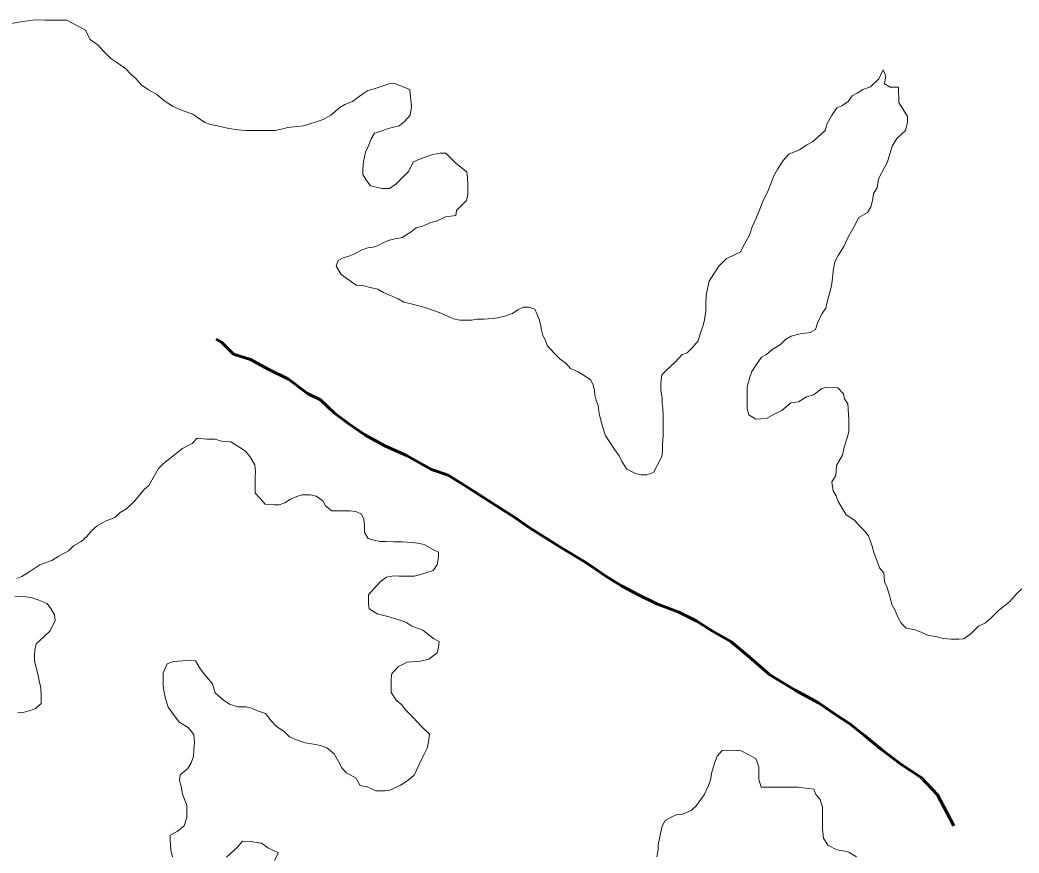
# Model space of a CAD drawing. Extents: x 553962 to 842807, y 8883888 to 9032388.
# Drawn here: x 624059 to 628002, y 8940223 to 8943512 of the extents above; entities that cross this region are included whole.
import ezdxf

# ---------------------------------------------------------------- set-up
doc = ezdxf.new("R2010")
doc.units = 0
doc.header["$LTSCALE"] = 200
doc.linetypes.add('LONG_DASH_SHORT_DASH', pattern=[9.9, 6, -1.2, 1.5, -1.2])
doc.layers.add('25', color=7, linetype='Continuous', lineweight=13)
doc.layers.add('7', color=7, linetype='Continuous', lineweight=90)

msp = doc.modelspace()

# ---------------------------------------------------------------- linework, layer by layer
at = {"layer": '25'}
for points in [[(625597.2, 8943236.9), (625534.8, 8943262.3), (625514.8, 8943260), (625492.2, 8943252.6), (625457.1, 8943240.3), (625432.1, 8943233), (625412, 8943220.6), (625391.8, 8943205.7), (625371.7, 8943190.8), (625341.6, 8943178.5), (625321.5, 8943166.1), (625286.3, 8943136.3), (625256.1, 8943119), (625223.5, 8943109.2), (625178.4, 8943094.4), (625115.8, 8943087.3), (625095.8, 8943082.5), (625065.7, 8943075.2), (625030.7, 8943075.4), (625000.7, 8943075.6), (624970.7, 8943075.8), (624950.7, 8943075.9), (624918.2, 8943078.6), (624883.2, 8943083.9), (624850.7, 8943091.6), (624810.8, 8943099.4), (624788.3, 8943107), (624741.1, 8943139.9), (624703.6, 8943152.7), (624663.8, 8943170.4), (624631.4, 8943190.7), (624599.1, 8943218.4), (624566.7, 8943236.2), (624536.8, 8943256.4), (624517, 8943279.1), (624494.7, 8943299.2), (624477.3, 8943319.4), (624445, 8943342.1), (624417.6, 8943359.8), (624385.3, 8943392.6), (624368, 8943412.7), (624335.6, 8943435.5), (624315.9, 8943473.2), (624281, 8943490.9), (624243.7, 8943511.2), (624206.1, 8943511.5), (624158.6, 8943511.8), (624118.6, 8943512), (624098.6, 8943509.7), (624061, 8943504.9), (624026, 8943497.6)], [(627527.6, 8943186.6), (627525.6, 8943246.7), (627493.1, 8943246.9), (627470.7, 8943259.5), (627475.9, 8943292), (627466.1, 8943314.6), (627448.3, 8943279.7), (627415.6, 8943247.4), (627385.5, 8943237.6), (627362.8, 8943222.7), (627342.8, 8943212.8), (627327.6, 8943190.4), (627302.4, 8943173), (627282.4, 8943165.6), (627262.1, 8943133.2), (627244.4, 8943103.3), (627236.7, 8943075.8), (627206.4, 8943048.5), (627186.3, 8943031.1), (627163.7, 8943018.7), (627136, 8942998.9), (627093.4, 8942981.6), (627070.7, 8942956.7), (627050.4, 8942924.3), (627032.7, 8942894.4), (627025, 8942871.9), (627009.7, 8942832), (626992, 8942799.6), (626979.2, 8942764.6), (626963.9, 8942729.6), (626948.6, 8942694.7), (626938.4, 8942662.2), (626918.1, 8942627.3), (626902.9, 8942597.3), (626867.7, 8942580.1), (626847.7, 8942570.2), (626817.4, 8942540.3), (626797.2, 8942510.4), (626779.4, 8942480.5), (626771.7, 8942450.5), (626766.5, 8942425.5), (626766.3, 8942395.5), (626766, 8942362.9), (626760.8, 8942327.9), (626755.6, 8942305.4), (626742.8, 8942272.9), (626735.1, 8942245.5), (626712.4, 8942218.1), (626692.2, 8942198.2), (626672.2, 8942190.8), (626644.5, 8942160.9), (626611.7, 8942131.1), (626591.6, 8942111.2), (626588.9, 8942091.2), (626588.7, 8942071.2), (626588.6, 8942051.2), (626593.3, 8942018.6), (626593.2, 8941998.6), (626595.5, 8941978.5), (626597.8, 8941948.4), (626597.6, 8941925.9), (626597.4, 8941893.4), (626597.2, 8941868.3), (626594.5, 8941838.3), (626594.2, 8941808.3), (626591.6, 8941788.3), (626573.8, 8941753.3), (626558.6, 8941725.9), (626531, 8941716.1), (626511, 8941716.2), (626488.5, 8941721.3), (626453.7, 8941739.1), (626433.9, 8941769.3), (626424, 8941791.9), (626406.7, 8941814.5), (626384.5, 8941849.7), (626369.6, 8941869.8), (626359.9, 8941902.5), (626350.1, 8941937.6), (626345.3, 8941957.6), (626340.5, 8941990.2), (626333.2, 8942010.3), (626328.3, 8942030.3), (626326, 8942050.4), (626321.1, 8942070.4), (626311.3, 8942090.6), (626288.9, 8942105.7), (626261.5, 8942123.4), (626231.6, 8942136.1), (626214.2, 8942156.3), (626189.3, 8942174), (626167, 8942196.7), (626139.7, 8942226.9), (626132.4, 8942246.9), (626122.5, 8942267), (626117.7, 8942287.1), (626112.8, 8942309.7), (626108, 8942329.7), (626100.6, 8942349.8), (626090.8, 8942369.9), (626068.3, 8942377.6)], [(626068.3, 8942377.6), (626045.8, 8942377.7), (626023.2, 8942367.8), (626003.1, 8942352.9), (625973, 8942343.1), (625943, 8942335.8), (625922.9, 8942333.4), (625890.4, 8942331.2), (625862.9, 8942331.3), (625842.8, 8942326.5), (625815.3, 8942326.7), (625795.3, 8942326.8), (625770.4, 8942332), (625740.5, 8942344.7), (625713, 8942357.4), (625683.1, 8942367.6), (625660.6, 8942375.2), (625633.2, 8942382.9), (625598.2, 8942393.2), (625573.3, 8942398.3), (625550.9, 8942411), (625521, 8942423.7), (625493.5, 8942436.4), (625471.1, 8942449.1), (625446.2, 8942454.3), (625416.2, 8942462), (625386.2, 8942464.7), (625358.8, 8942484.9), (625326.5, 8942507.6), (625306.7, 8942540.3), (625314.4, 8942562.8), (625334.5, 8942572.7), (625357.1, 8942580), (625377.1, 8942587.4), (625409.8, 8942604.7), (625432.3, 8942612.1), (625452.4, 8942614.5), (625472.4, 8942621.8), (625492.5, 8942631.7), (625512.6, 8942641.6), (625532.7, 8942646.5), (625567.7, 8942653.8), (625602.9, 8942676.1), (625623, 8942690.9), (625648.1, 8942698.3), (625680.7, 8942713.1), (625703.3, 8942717.9), (625738.4, 8942735.2), (625778.5, 8942740), (625781.1, 8942760), (625801.3, 8942779.9), (625821.4, 8942799.8), (625826.6, 8942822.3), (625826.9, 8942859.8), (625824.6, 8942889.9), (625822.3, 8942912.4), (625799.9, 8942930.1), (625777.6, 8942947.8), (625740.3, 8942985.6), (625717.8, 8942985.7), (625687.8, 8942980.9), (625665.2, 8942973.6), (625632.6, 8942961.2), (625612.5, 8942951.4), (625592.2, 8942914), (625564.5, 8942886.6), (625541.8, 8942864.2), (625516.7, 8942846.9), (625489.2, 8942847.1), (625464.2, 8942852.2), (625441.7, 8942857.4), (625424.4, 8942882.5), (625412, 8942902.6), (625412.2, 8942922.7), (625414.9, 8942952.7), (625422.7, 8942990.2), (625432.9, 8943012.7), (625445.6, 8943042.6), (625458.3, 8943065.1), (625488.4, 8943074.9), (625508.5, 8943082.2), (625528.5, 8943087.1), (625556.1, 8943094.4), (625576.2, 8943111.8), (625598.9, 8943136.7), (625604.2, 8943169.2), (625597.2, 8943236.9)], [(627158, 8942275.2), (627178.1, 8942277.6), (627198.2, 8942290), (627205.9, 8942314.9), (627223.7, 8942352.4), (627238.8, 8942374.8), (627246.6, 8942409.8), (627254.3, 8942432.3), (627262, 8942462.3), (627264.7, 8942482.3), (627267.3, 8942507.3), (627270, 8942529.8), (627275.2, 8942557.3), (627287.9, 8942582.3), (627310.7, 8942617.2), (627328.5, 8942657.1), (627351.3, 8942697), (627369.1, 8942732), (627404.3, 8942751.8), (627417, 8942774.2), (627424.7, 8942804.2), (627427.4, 8942826.7), (627442.5, 8942849.1), (627447.8, 8942884.2), (627483.3, 8942951.5), (627501.3, 8943014), (627519.1, 8943043.9), (627554.3, 8943076.2), (627562.1, 8943108.7), (627562.2, 8943131.2), (627527.6, 8943186.6)], [(628013.2, 8941265.6), (627993.1, 8941248.2), (627965.3, 8941215.9), (627945.2, 8941201), (627920.1, 8941181.1), (627892.3, 8941151.3), (627869.7, 8941131.4), (627842.1, 8941119.1), (627811.8, 8941089.2), (627784.2, 8941069.4), (627764.1, 8941067), (627734.1, 8941067.2), (627704.1, 8941069.9), (627671.7, 8941077.6), (627641.7, 8941082.8), (627609.3, 8941098.1), (627586.8, 8941105.7), (627556.9, 8941110.9), (627537, 8941131.1), (627524.7, 8941151.2), (627512.4, 8941181.3), (627500.1, 8941203.9), (627490.3, 8941241.6), (627480.6, 8941274.2), (627470.7, 8941294.3), (627468.5, 8941329.3), (627451.1, 8941349.5), (627443.8, 8941372.1), (627429.1, 8941409.7), (627421.8, 8941434.8), (627407.1, 8941474.9), (627392.2, 8941495.1), (627372.4, 8941515.2), (627352.5, 8941537.9), (627320.2, 8941558.1), (627300.4, 8941590.8), (627288.1, 8941610.9), (627280.7, 8941633.5), (627268.4, 8941653.6), (627263.6, 8941688.7), (627278.8, 8941713.6), (627281.6, 8941753.7), (627304.5, 8941793.6), (627312.2, 8941826.1), (627325, 8941866), (627330.2, 8941888.5), (627330.5, 8941933.6), (627328.2, 8941956.1), (627326, 8941996.2), (627313.6, 8942016.3), (627308.8, 8942036.4), (627286.5, 8942059.1), (627264, 8942061.7), (627244, 8942061.8), (627223.9, 8942057), (627191.2, 8942032.2), (627163.6, 8942024.8), (627131, 8942005), (627100.9, 8942000.2), (627065.7, 8941970.4), (627035.6, 8941955.6), (627005.4, 8941938.2), (626962.9, 8941936), (626935.5, 8941953.7), (626928.2, 8941976.3), (626928.4, 8942011.4), (626928.7, 8942043.9), (626928.8, 8942063.9), (626939.1, 8942101.4), (626946.8, 8942123.9), (626962, 8942146.3), (626984.8, 8942181.2), (627004.8, 8942191.1), (627027.5, 8942211), (627060.2, 8942230.8), (627080.3, 8942250.7), (627102.9, 8942263.1), (627138, 8942272.8), (627158, 8942275.2)], [(624066.9, 8941314.3), (624094.5, 8941331.6), (624137.3, 8941361.4), (624184.9, 8941378.6), (624210, 8941393.4), (624250.2, 8941415.7), (624270.4, 8941435.6), (624300.5, 8941452.9), (624323.2, 8941472.8), (624340.9, 8941495.2), (624363.5, 8941515.1), (624398.7, 8941534.9), (624433.8, 8941547.2), (624454, 8941567.1), (624479.1, 8941581.9), (624511.8, 8941614.3), (624547.2, 8941656.6), (624567.3, 8941674), (624585.1, 8941703.9), (624605.4, 8941741.3), (624625.5, 8941761.2), (624650.7, 8941781.1), (624701, 8941820.8), (624738.7, 8941840.6), (624758.8, 8941860.5), (624796.3, 8941857.7), (624828.8, 8941857.5), (624853.8, 8941849.8), (624891.3, 8941847.1), (624926.1, 8941824.3), (624948.5, 8941809.2), (624965.9, 8941789), (624985.6, 8941756.3), (624987.9, 8941728.8), (624987.8, 8941706.2), (624987.5, 8941676.2), (624987.3, 8941643.7), (625007.1, 8941623.5), (625027, 8941600.8), (625062, 8941598.1), (625082, 8941598), (625104.5, 8941605.3), (625127.2, 8941620.2), (625152.2, 8941630.1), (625172.3, 8941637.4), (625204.8, 8941637.2), (625227.3, 8941632.1), (625254.7, 8941614.3), (625264.5, 8941594.3), (625289.4, 8941574.1), (625311.9, 8941573.9), (625341.9, 8941573.7), (625361.9, 8941573.6), (625384.4, 8941570.9), (625406.8, 8941560.8), (625416.7, 8941540.7), (625419, 8941518.1), (625418.8, 8941488.1), (625433.6, 8941465.5), (625456.1, 8941457.8), (625481.1, 8941452.6), (625501.1, 8941452.5), (625533.6, 8941452.3), (625568.6, 8941452.1), (625606.1, 8941449.3), (625628.6, 8941446.6), (625653.5, 8941441.5), (625688.4, 8941421.2), (625710.8, 8941411.1), (625710.7, 8941391), (625705.5, 8941361), (625690.3, 8941338.6), (625665.2, 8941331.2), (625635.1, 8941321.4), (625615.1, 8941316.6), (625587.6, 8941316.7), (625555.1, 8941316.9), (625532.5, 8941317.1), (625505, 8941312.3), (625482.3, 8941294.9), (625454.6, 8941265), (625434.4, 8941242.6), (625434.2, 8941207.6), (625436.5, 8941187.6), (625468.9, 8941167.3), (625511.3, 8941157), (625546.2, 8941146.8), (625581.2, 8941134), (625606.1, 8941118.8), (625648.5, 8941103.5), (625690.7, 8941070.7), (625713.2, 8941058), (625710.5, 8941035.5), (625705.3, 8941013), (625672.6, 8940988.2), (625640, 8940980.9), (625587.5, 8940976.2), (625552.3, 8940959), (625527.1, 8940931.6), (625524.5, 8940911.6), (625524.2, 8940884)], [(624046.8, 8941306.9), (624066.9, 8941314.3)], [(624050.3, 8940776.1), (624070.3, 8940778.5), (624100.4, 8940785.8), (624120.4, 8940793.2), (624143.1, 8940813.1), (624143.3, 8940845.6), (624141.1, 8940875.7), (624136.2, 8940898.2), (624129, 8940930.8), (624124.1, 8940950.9), (624116.9, 8940983.5), (624117, 8941003.5), (624117.2, 8941023.5), (624122.4, 8941048.5), (624155.1, 8941078.4), (624177.8, 8941100.7), (624198.1, 8941140.7), (624195.8, 8941163.2), (624181, 8941188.3), (624166.1, 8941208.5), (624133.7, 8941221.2), (624103.8, 8941231.4), (624071.3, 8941236.6), (624038.8, 8941236.8)], [(625524.2, 8940884), (625524, 8940856.5), (625543.8, 8940826.3), (625566.2, 8940808.7), (625581, 8940788.5), (625610.8, 8940758.3), (625643.1, 8940723), (625675.3, 8940692.8), (625672.7, 8940672.8), (625667.5, 8940640.2), (625652.2, 8940610.3), (625631.9, 8940567.9), (625614.1, 8940530.4), (625583.9, 8940505.6), (625561.3, 8940490.7), (625518.6, 8940471), (625498.6, 8940468.6), (625463.6, 8940468.9), (625428.7, 8940484.1), (625401.2, 8940489.3), (625383.9, 8940519.5), (625346.6, 8940539.7), (625329.2, 8940559.9), (625316.9, 8940582.5), (625299.6, 8940615.1), (625269.8, 8940637.9), (625244.8, 8940648.1), (625217.3, 8940653.2), (625184.9, 8940658.5), (625152.4, 8940668.7), (625122.5, 8940681.4), (625102.7, 8940701.6), (625070.3, 8940724.3), (625050.5, 8940744.5), (625028.2, 8940774.7), (624995.8, 8940784.9), (624973.3, 8940795.1), (624950.8, 8940800.2), (624918.3, 8940800.4), (624885.9, 8940810.7), (624861, 8940828.3), (624828.7, 8940856.1), (624819, 8940891.2), (624789.2, 8940926.5), (624771.9, 8940949.1), (624752.2, 8940981.8), (624724.7, 8940984.5), (624702.1, 8940982.1), (624664.6, 8940979.9), (624639.5, 8940970), (624624.2, 8940935.1), (624624, 8940907.5), (624623.8, 8940885), (624626.2, 8940864.9), (624633.5, 8940832.3), (624643.2, 8940799.7), (624665.5, 8940769.6), (624687.8, 8940739.4), (624722.6, 8940719.1), (624744.9, 8940691.4), (624747.2, 8940658.9), (624744.5, 8940633.8), (624744.3, 8940603.8), (624734.1, 8940578.8), (624721.4, 8940556.4), (624691.2, 8940531.6), (624688.5, 8940509), (624695.8, 8940486.5), (624700.6, 8940456.4), (624717.8, 8940411.2), (624717.4, 8940363.6), (624707.2, 8940331.2), (624679.5, 8940308.8), (624651.9, 8940294), (624651.7, 8940273.9), (624653.9, 8940236.4), (624661.2, 8940208.8)], [(626572.1, 8940208.7), (626577.3, 8940236.2), (626577.4, 8940256.2), (626585.2, 8940293.7), (626593, 8940328.7), (626605.7, 8940351.1), (626625.8, 8940363.5), (626648.3, 8940373.4), (626670.9, 8940375.8), (626708.5, 8940390.5), (626728.7, 8940410.4), (626759, 8940452.8), (626776.8, 8940490.2), (626784.5, 8940512.7), (626789.7, 8940542.7), (626800, 8940577.7), (626810.2, 8940605.2), (626830.4, 8940627.6), (626865.4, 8940629.8), (626905.4, 8940627.1), (626927.8, 8940614.4), (626962.7, 8940596.6), (626975, 8940564), (626974.8, 8940541.5), (626974.6, 8940513.9), (626984.3, 8940483.8), (627006.8, 8940483.7), (627031.9, 8940483.5), (627054.4, 8940483.4), (627094.4, 8940483.1), (627129.4, 8940482.9), (627169.4, 8940477.6), (627191.9, 8940474.9), (627199.2, 8940454.9), (627216.6, 8940434.7), (627226.3, 8940404.6), (627226.1, 8940369.6), (627225.8, 8940339.5), (627225.7, 8940317), (627230.4, 8940281.9), (627247.7, 8940254.3), (627282.6, 8940236.5), (627307.6, 8940231.3), (627330, 8940226.2), (627359.9, 8940208.5)], [(624873.8, 8940207.4), (624916.6, 8940244.7), (624936.8, 8940269.6), (624969.3, 8940269.3), (625011.8, 8940261.6), (625036.7, 8940243.9), (625079, 8940223.6), (625063.8, 8940193.6)]]:
    msp.add_lwpolyline(points, dxfattribs=at)
at = {"layer": '7', "linetype": 'LONG_DASH_SHORT_DASH', "lineweight": 60}
for points in [[(624969, 8942171.8), (624901.6, 8942192.1), (624854.4, 8942239.9), (624833.8, 8942252.4)], [(627615.4, 8940521.2), (627535.8, 8940574.2), (627458.7, 8940632.1), (627391.5, 8940687.6), (627334.3, 8940732.9), (627277.1, 8940770.7), (627209.9, 8940816.1), (627117.7, 8940866.7), (627018.1, 8940927.2), (626936.1, 8940997.7), (626864, 8941058.2), (626791.8, 8941098.6), (626729.6, 8941139), (626659.8, 8941174.4), (626572.5, 8941207.4), (626500.2, 8941242.8), (626433, 8941278.2), (626370.7, 8941316), (626316, 8941353.9), (626286.1, 8941374.1), (626189, 8941432.1), (626072, 8941505.3), (626012.3, 8941548.2), (625940.1, 8941593.6), (625818.1, 8941671.8), (625748.4, 8941714.7), (625683.6, 8941737.6), (625583.9, 8941793.2), (625499.2, 8941831.1), (625419.5, 8941874.1), (625357.3, 8941917), (625300.1, 8941959.8), (625245.4, 8942012.7), (625193.1, 8942037.9), (625118.5, 8942093.4), (625038.7, 8942133.9), (624969, 8942171.8)], [(627744.5, 8940330.7), (627717, 8940383), (627680, 8940453.3), (627615.4, 8940521.2)]]:
    msp.add_lwpolyline(points, dxfattribs=at)

doc.saveas('drawing.dxf')
